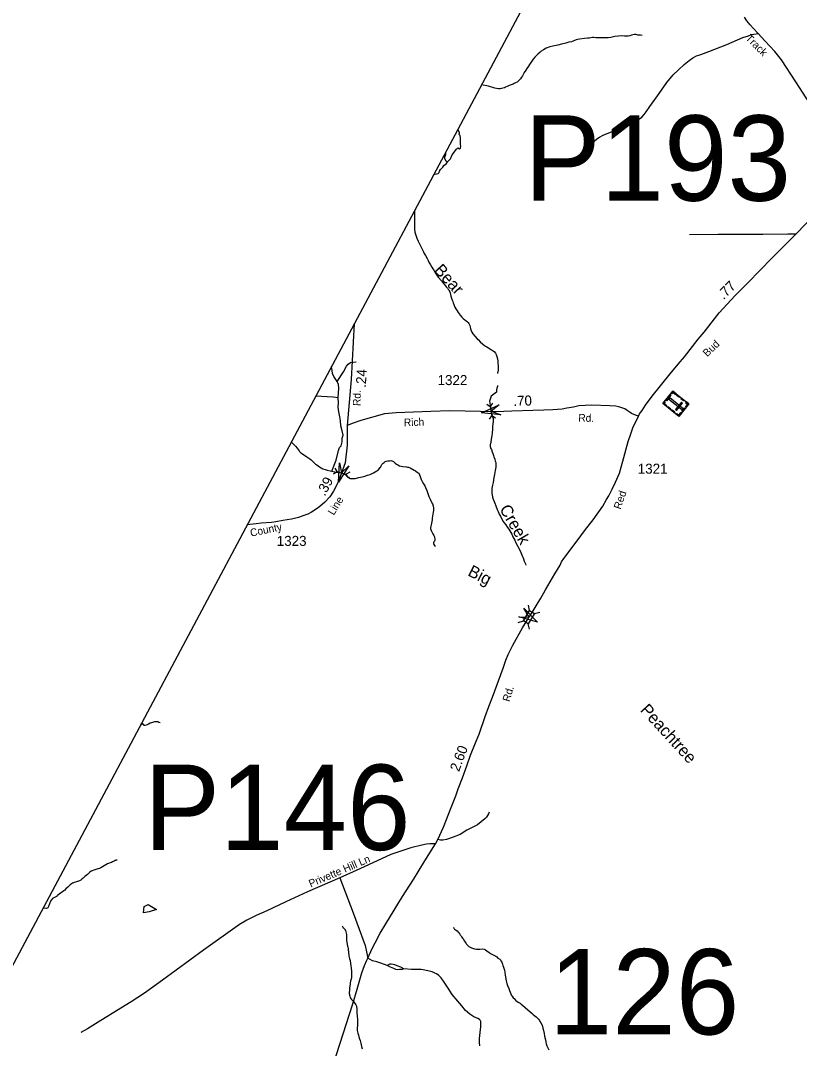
# Model space of a CAD drawing. Extents: x 2220236 to 2384410, y 720751 to 894131.
# Drawn here: x 2260714 to 2270444, y 831987 to 844828 of the extents above; entities that cross this region are included whole.
import ezdxf

# ---------------------------------------------------------------- set-up
doc = ezdxf.new("R2010")
doc.units = 0
doc.layers.add('Default', color=7, linetype='Continuous')

msp = doc.modelspace()

# ---------------------------------------------------------------- linework, layer by layer
at = {"layer": 'Default'}
for p, q in [((2266538, 840035), (2266580, 840008)), ((2266610, 840049), (2266580, 840008)), ((2266580, 840008), (2266603, 839889)), ((2266574, 839848), (2266603, 839889)), ((2266646, 839862), (2266603, 839889)), ((2264622, 839167), (2264666, 839193)), ((2264642, 839238), (2264666, 839193)), ((2264666, 839193), (2264782, 839161)), ((2264826, 839187), (2264782, 839161)), ((2264806, 839116), (2264782, 839161)), ((2267074, 837456), (2267058, 837523)), ((2267134, 837421), (2267201, 837437)), ((2266929, 837310), (2266996, 837327)), ((2267074, 837223), (2267057, 837290))]:
    msp.add_line(p, q, dxfattribs=at)
for points in [[(2293118, 894131), (2291904, 891776), (2258822, 829665), (2255410, 823324), (2242089, 797599), (2231460, 775981), (2225011, 762953), (2220576, 753519)], [(2271133, 842913), (2270972, 843165), (2270812, 843415), (2270726, 843540), (2270574, 843793), (2270401, 844062), (2270219, 844336), (2270136, 844441), (2270011, 844573), (2269927, 844665), (2269865, 844733), (2269829, 844776), (2269789, 844825), (2269756, 844870)], [(2268480, 844640), (2268458, 844644), (2268436, 844645), (2268424, 844647), (2268404, 844652), (2268393, 844653), (2268384, 844653), (2268364, 844649), (2268348, 844644), (2268326, 844638), (2268304, 844634), (2268288, 844632), (2268258, 844634), (2268224, 844637), (2268186, 844635), (2268140, 844627), (2268088, 844616), (2268055, 844614), (2268003, 844613), (2267961, 844613), (2267919, 844612), (2267899, 844614), (2267877, 844617), (2267859, 844615), (2267819, 844610), (2267795, 844608), (2267759, 844604), (2267698, 844597), (2267673, 844591), (2267657, 844587), (2267627, 844576), (2267597, 844564), (2267563, 844556), (2267526, 844545), (2267473, 844533), (2267425, 844521), (2267362, 844507), (2267326, 844498), (2267280, 844481), (2267245, 844461), (2267217, 844444), (2267205, 844435), (2267177, 844410), (2267137, 844369), (2267119, 844345), (2267072, 844277), (2267060, 844259), (2267039, 844229), (2267025, 844209), (2267006, 844180), (2266993, 844156), (2266984, 844138), (2266971, 844120), (2266958, 844098), (2266942, 844082), (2266930, 844070), (2266916, 844059), (2266898, 844050), (2266882, 844040), (2266867, 844033), (2266844, 844025), (2266820, 844017), (2266795, 844004), (2266773, 843994), (2266758, 843988), (2266741, 843982), (2266707, 843976), (2266684, 843975), (2266659, 843979), (2266641, 843983), (2266561, 844010), (2266471, 844026)], [(2267880, 843322), (2267915, 843352), (2267948, 843372), (2267991, 843398), (2268083, 843435), (2268229, 843489), (2268333, 843534), (2268402, 843575), (2268445, 843599), (2268475, 843623), (2268503, 843656), (2268530, 843687), (2268576, 843753), (2268694, 843918), (2268786, 844053), (2268865, 844149), (2268933, 844211), (2269004, 844277), (2269066, 844330), (2269114, 844363), (2269157, 844386), (2269213, 844403), (2269314, 844441), (2269537, 844530), (2269737, 844615), (2269810, 844638), (2269844, 844652), (2269875, 844658), (2269903, 844662), (2269927, 844665)], [(2266046, 843061), (2266085, 843100), (2266107, 843150), (2266159, 843222), (2266175, 843238), (2266175, 843238), (2266197, 843224), (2266212, 843235), (2266213, 843259), (2266212, 843280), (2266212, 843313), (2266209, 843364), (2266206, 843391), (2266195, 843406), (2266198, 843425), (2266198, 843425), (2266184, 843454), (2266173, 843467)], [(2266046, 843061), (2266032, 843073), (2266014, 843100), (2266014, 843122), (2266014, 843122), (2266027, 843154), (2266027, 843170)], [(2265874, 842906), (2265911, 842914), (2265930, 842918), (2265943, 842930), (2265946, 842948), (2265961, 842967), (2265989, 842995), (2266001, 843016), (2266035, 843042), (2266046, 843061)], [(2268432, 839884), (2268447, 839914), (2268479, 839958), (2268522, 840025), (2268605, 840135), (2268829, 840415), (2268931, 840536), (2269007, 840629), (2269178, 840846), (2269254, 840937), (2269443, 841177), (2269642, 841393), (2269800, 841551), (2269954, 841710), (2270098, 841859), (2270245, 842006), (2270400, 842161), (2270653, 842420), (2270813, 842577), (2270938, 842704), (2271017, 842782), (2271063, 842833), (2271095, 842865), (2271133, 842913)], [(2265637, 842461), (2265635, 842220), (2265640, 842186), (2265663, 842111), (2265681, 842074), (2265697, 842040), (2265748, 841937), (2265758, 841919), (2265766, 841907), (2265775, 841891), (2265793, 841855), (2265805, 841830), (2265819, 841803), (2265836, 841777), (2265854, 841747), (2265866, 841728), (2265878, 841710), (2265897, 841674), (2265931, 841622), (2265971, 841577), (2266004, 841537), (2266022, 841515), (2266033, 841501), (2266048, 841485), (2266054, 841478), (2266066, 841462), (2266070, 841452), (2266076, 841438), (2266081, 841428), (2266087, 841406), (2266091, 841384), (2266099, 841358), (2266107, 841336), (2266113, 841318), (2266118, 841300), (2266126, 841279), (2266140, 841246), (2266150, 841226), (2266167, 841201), (2266179, 841182), (2266206, 841146), (2266227, 841121), (2266245, 841104), (2266264, 841089), (2266276, 841080), (2266296, 841064), (2266304, 841054), (2266314, 841042), (2266320, 841034), (2266326, 841018), (2266330, 841001), (2266337, 840978), (2266341, 840963), (2266350, 840936), (2266363, 840916), (2266394, 840883), (2266420, 840851), (2266433, 840838), (2266455, 840814), (2266490, 840784), (2266509, 840768), (2266521, 840759), (2266538, 840750), (2266559, 840738), (2266573, 840730), (2266591, 840720), (2266605, 840710), (2266619, 840701)], [(2270400, 842161), (2270298, 842161), (2269987, 842157), (2269430, 842155), (2269072, 842152)], [(2264883, 841045), (2264845, 840343), (2264796, 839768)], [(2266619, 840701), (2266633, 840689), (2266647, 840673), (2266657, 840655), (2266666, 840631), (2266672, 840601), (2266676, 840571), (2266676, 840555), (2266677, 840539), (2266679, 840521), (2266679, 840503), (2266679, 840461), (2266674, 840421), (2266674, 840420)], [(2264668, 840320), (2264627, 840380), (2264612, 840419), (2264605, 840456), (2264597, 840507)], [(2264668, 840320), (2264750, 840439), (2264787, 840510), (2264807, 840537), (2264807, 840537), (2264834, 840555), (2264908, 840565)], [(2264682, 840113), (2264690, 840236), (2264687, 840280), (2264668, 840320)], [(2266674, 840267), (2266671, 840255), (2266662, 840234), (2266658, 840215), (2266660, 840203), (2266660, 840185), (2266593, 840137), (2266571, 840075), (2266592, 839948), (2266598, 839913), (2266617, 839855), (2266619, 839823), (2266614, 839787), (2266612, 839755), (2266610, 839727), (2266605, 839673), (2266601, 839639), (2266593, 839598), (2266588, 839559), (2266584, 839542), (2266582, 839530), (2266580, 839523), (2266580, 839506), (2266584, 839495), (2266586, 839486), (2266596, 839470), (2266606, 839442), (2266613, 839420), (2266621, 839396), (2266627, 839379), (2266638, 839349), (2266645, 839323), (2266650, 839305), (2266652, 839282), (2266650, 839249), (2266643, 839208), (2266633, 839159), (2266628, 839119), (2266617, 839058), (2266608, 839024), (2266601, 838984), (2266601, 838977), (2266603, 838924), (2266605, 838904), (2266612, 838873), (2266618, 838850), (2266632, 838819), (2266638, 838800), (2266651, 838767), (2266667, 838719), (2266679, 838693), (2266694, 838663), (2266708, 838638), (2266718, 838615), (2266744, 838570), (2266755, 838554), (2266775, 838528), (2266799, 838494), (2266813, 838475), (2266850, 838412), (2266866, 838377), (2266889, 838335), (2266903, 838305), (2266921, 838265), (2266950, 838213), (2266964, 838184), (2266974, 838161), (2266982, 838140), (2266988, 838124), (2266997, 838102), (2267007, 838076), (2267014, 838058), (2267021, 838040), (2267025, 838024), (2267026, 838023)], [(2264682, 840113), (2264619, 840123), (2264398, 840134)], [(2264601, 839197), (2264655, 839337), (2264685, 839456), (2264697, 839495), (2264721, 839517), (2264734, 839564), (2264734, 839611), (2264744, 839650), (2264734, 839704), (2264714, 839766), (2264712, 839827), (2264702, 839879), (2264690, 839938), (2264680, 839997), (2264685, 840054), (2264682, 840113)], [(2268432, 839884), (2268396, 839897), (2268368, 839910), (2268347, 839921), (2268329, 839931), (2268293, 839956), (2268261, 839976), (2268190, 840003), (2268149, 840011), (2268075, 840016), (2267847, 840022), (2267690, 840014), (2267622, 839999), (2267538, 839985), (2267480, 839975), (2267365, 839964), (2267253, 839959), (2267113, 839957), (2266852, 839948), (2266650, 839941), (2266078, 839951), (2265840, 839943), (2265405, 839927), (2265260, 839915), (2264964, 839833), (2264868, 839800), (2264796, 839768)], [(2267064, 837369), (2267083, 837400), (2267212, 837613), (2267271, 837716), (2267330, 837816), (2267388, 837915), (2267454, 838026), (2267473, 838064), (2267501, 838106), (2267655, 838313), (2267773, 838470), (2267866, 838591), (2267990, 838761), (2268036, 838845), (2268064, 838892), (2268106, 838974), (2268148, 839061), (2268196, 839175), (2268240, 839325), (2268305, 839569), (2268340, 839665), (2268365, 839739), (2268432, 839884)], [(2264796, 839768), (2264795, 839524), (2264769, 839304), (2264717, 839154), (2264675, 839044), (2264623, 838947), (2264578, 838879), (2264515, 838810), (2264454, 838759), (2264408, 838724), (2264349, 838686), (2264305, 838661), (2264254, 838644), (2264187, 838621), (2264097, 838600), (2263992, 838581), (2263904, 838566), (2263850, 838558), (2263720, 838547), (2263657, 838539), (2263542, 838527)], [(2264096, 839567), (2264147, 839512), (2264169, 839486), (2264181, 839471), (2264194, 839452), (2264200, 839445), (2264214, 839429), (2264260, 839399), (2264292, 839377), (2264327, 839354), (2264343, 839340), (2264369, 839314), (2264383, 839301), (2264400, 839286), (2264414, 839276), (2264431, 839264), (2264447, 839253), (2264490, 839229), (2264521, 839219), (2264546, 839213), (2264584, 839202), (2264601, 839197)], [(2264601, 839197), (2264658, 839186), (2264724, 839177), (2264770, 839158), (2264788, 839142), (2264798, 839132), (2264810, 839122), (2264821, 839112), (2264833, 839106), (2264853, 839105), (2264895, 839109), (2264939, 839118), (2264982, 839128), (2265017, 839138), (2265050, 839148), (2265082, 839159), (2265122, 839177), (2265165, 839201), (2265181, 839211), (2265199, 839230), (2265207, 839243), (2265213, 839254), (2265219, 839266), (2265227, 839280), (2265235, 839290), (2265245, 839300), (2265255, 839308), (2265268, 839319), (2265281, 839325), (2265302, 839328), (2265316, 839329), (2265324, 839329), (2265340, 839331), (2265352, 839329), (2265364, 839325), (2265372, 839320), (2265382, 839311), (2265396, 839300), (2265411, 839288), (2265426, 839276), (2265447, 839266), (2265467, 839262), (2265489, 839258), (2265535, 839251), (2265549, 839249), (2265559, 839247), (2265583, 839239), (2265633, 839212), (2265649, 839201), (2265673, 839184), (2265688, 839172), (2265699, 839152), (2265706, 839134), (2265710, 839121), (2265720, 839093), (2265730, 839069), (2265749, 839040), (2265763, 839017), (2265775, 838993), (2265789, 838957), (2265797, 838931), (2265806, 838907), (2265816, 838881), (2265830, 838849), (2265841, 838829), (2265853, 838805), (2265861, 838790), (2265867, 838767), (2265871, 838738), (2265872, 838707), (2265868, 838688), (2265864, 838660), (2265860, 838638), (2265858, 838612), (2265856, 838592), (2265851, 838569), (2265843, 838529), (2265839, 838510), (2265836, 838492), (2265835, 838484), (2265836, 838479), (2265842, 838459), (2265856, 838434), (2265866, 838414), (2265877, 838394), (2265884, 838378), (2265887, 838368), (2265889, 838352), (2265889, 838335), (2265885, 838324), (2265877, 838314), (2265874, 838305), (2265873, 838296), (2265878, 838284)], [(2265878, 838284), (2265885, 838272), (2265898, 838263)], [(2264583, 831667), (2264864, 832545), (2264918, 832726), (2264978, 832932), (2265011, 833021), (2265038, 833088), (2265052, 833116), (2265105, 833234), (2265143, 833308), (2265208, 833426), (2265277, 833545), (2265487, 833885), (2265625, 834098), (2265765, 834331), (2265896, 834544), (2265925, 834596), (2265997, 834751), (2266092, 834998), (2266150, 835141), (2266183, 835229), (2266234, 835368), (2266288, 835519), (2266337, 835649), (2266397, 835804), (2266442, 835913), (2266520, 836133), (2266563, 836258), (2266609, 836376), (2266744, 836739), (2266775, 836836), (2266804, 836910), (2266864, 837025), (2266985, 837241), (2267064, 837369)], [(2262460, 836053), (2262443, 836059), (2262428, 836065), (2262412, 836066), (2262397, 836066), (2262388, 836066), (2262373, 836064), (2262362, 836059), (2262350, 836055), (2262333, 836049), (2262314, 836039), (2262294, 836031), (2262268, 836023), (2262264, 836022), (2262260, 836021), (2262257, 836022), (2262255, 836025), (2262254, 836030), (2262248, 836039), (2262245, 836040), (2262242, 836040), (2262240, 836040), (2262238, 836039), (2262235, 836036), (2262229, 836031), (2262213, 836032)], [(2266569, 834938), (2266559, 834918), (2266534, 834878), (2266514, 834854), (2266422, 834780), (2266289, 834713), (2266208, 834660), (2266118, 834626), (2266034, 834599), (2265989, 834590), (2265961, 834588), (2265925, 834596)], [(2265896, 834544), (2265825, 834542), (2265787, 834537), (2265728, 834527), (2265588, 834492), (2265338, 834411), (2264954, 834229), (2264701, 834117)], [(2261920, 834337), (2261904, 834337), (2261899, 834336), (2261894, 834334), (2261889, 834331), (2261883, 834328), (2261872, 834321), (2261864, 834317), (2261850, 834311), (2261832, 834305), (2261812, 834298), (2261802, 834292), (2261778, 834281), (2261758, 834268), (2261738, 834254), (2261718, 834242), (2261700, 834235), (2261680, 834229), (2261655, 834222), (2261629, 834213), (2261609, 834207), (2261597, 834201), (2261581, 834190), (2261571, 834182), (2261561, 834172), (2261549, 834161), (2261535, 834148), (2261519, 834134), (2261506, 834122), (2261496, 834113), (2261486, 834105), (2261466, 834089), (2261450, 834081), (2261438, 834075), (2261414, 834067), (2261386, 834059), (2261368, 834053), (2261362, 834050), (2261352, 834044), (2261336, 834032), (2261330, 834027), (2261305, 834002), (2261281, 833980), (2261267, 833965), (2261255, 833955), (2261237, 833942), (2261214, 833925), (2261198, 833913), (2261182, 833901), (2261176, 833895), (2261164, 833885), (2261115, 833859), (2261089, 833825), (2261064, 833761), (2261054, 833745), (2261037, 833736), (2261015, 833738), (2260992, 833739)], [(2264701, 834117), (2264576, 834062), (2264297, 833945), (2264030, 833820), (2263791, 833708), (2263658, 833649), (2263600, 833618), (2263540, 833590), (2263448, 833536), (2262998, 833215), (2262487, 832841), (2262264, 832679), (2262095, 832570), (2261966, 832492), (2261684, 832316), (2261549, 832232), (2261468, 832185)], [(2264701, 834117), (2264869, 833681), (2265019, 833271), (2265052, 833116)], [(2262251, 833681), (2262258, 833761), (2262309, 833784), (2262412, 833722), (2262320, 833692), (2262251, 833681)], [(2264732, 833517), (2264742, 833500), (2264746, 833495), (2264750, 833492), (2264755, 833486), (2264760, 833479), (2264765, 833471), (2264772, 833459), (2264779, 833444), (2264783, 833428), (2264784, 833411), (2264785, 833396), (2264785, 833379), (2264785, 833360), (2264787, 833334), (2264790, 833315), (2264796, 833284), (2264800, 833266), (2264804, 833252), (2264805, 833235), (2264808, 833214), (2264811, 833200), (2264812, 833182), (2264813, 833175), (2264815, 833158), (2264817, 833143), (2264819, 833128), (2264823, 833106), (2264830, 833084), (2264836, 833048), (2264840, 833020), (2264844, 832994), (2264847, 832948), (2264847, 832922), (2264847, 832894), (2264848, 832874), (2264844, 832852), (2264836, 832830), (2264832, 832804), (2264832, 832792), (2264823, 832741), (2264823, 832724), (2264823, 832702), (2264821, 832694), (2264821, 832688), (2264819, 832680), (2264820, 832672), (2264822, 832660), (2264822, 832652), (2264826, 832638), (2264832, 832624), (2264836, 832614), (2264848, 832600), (2264862, 832587), (2264872, 832572), (2264882, 832561), (2264894, 832546), (2264903, 832532), (2264911, 832515), (2264915, 832476), (2264915, 832437), (2264918, 832391), (2264922, 832349), (2264925, 832315), (2264925, 832297), (2264925, 832282), (2264923, 832269), (2264919, 832249), (2264919, 832233), (2264919, 832225), (2264920, 832210), (2264923, 832195), (2264928, 832177), (2264936, 832151), (2264944, 832115), (2264955, 832085), (2264967, 832051), (2264975, 832011), (2264982, 831981)], [(2266121, 833496), (2266123, 833492), (2266125, 833492), (2266127, 833488), (2266129, 833484), (2266137, 833478), (2266149, 833470), (2266167, 833457), (2266182, 833441), (2266190, 833432), (2266202, 833416), (2266208, 833407), (2266216, 833397), (2266224, 833382), (2266238, 833362), (2266244, 833357), (2266259, 833329), (2266269, 833315), (2266279, 833299), (2266285, 833289), (2266297, 833275), (2266313, 833259), (2266333, 833250), (2266347, 833244), (2266386, 833232), (2266408, 833229), (2266429, 833226), (2266450, 833227), (2266489, 833231), (2266504, 833229), (2266524, 833217), (2266540, 833208), (2266568, 833186), (2266592, 833170), (2266628, 833154), (2266650, 833141), (2266663, 833130), (2266676, 833116), (2266703, 833101), (2266709, 833093), (2266715, 833083), (2266725, 833063), (2266735, 833041), (2266741, 833022), (2266747, 833003), (2266751, 832988), (2266758, 832964), (2266762, 832941), (2266764, 832936), (2266768, 832901), (2266771, 832882), (2266775, 832852), (2266781, 832831), (2266789, 832798), (2266797, 832773), (2266812, 832734), (2266822, 832710), (2266838, 832670), (2266849, 832649), (2266854, 832639), (2266867, 832620), (2266879, 832609), (2266899, 832591), (2266917, 832575), (2266939, 832559), (2266955, 832551), (2266968, 832541), (2266986, 832528), (2267018, 832500), (2267050, 832470), (2267104, 832423), (2267119, 832411), (2267137, 832395), (2267155, 832383), (2267165, 832375), (2267173, 832367), (2267185, 832351), (2267197, 832335), (2267203, 832323), (2267214, 832306), (2267230, 832276), (2267240, 832242), (2267246, 832211), (2267255, 832172), (2267259, 832142), (2267271, 832094), (2267276, 832074), (2267278, 832060), (2267282, 832044), (2267290, 832020), (2267300, 831996), (2267315, 831971)], [(2265294, 833024), (2265216, 833051), (2265164, 833070), (2265110, 833083), (2265052, 833116)], [(2265503, 832981), (2265463, 833003), (2265420, 833020), (2265391, 833032), (2265371, 833036), (2265343, 833038), (2265329, 833038), (2265319, 833034), (2265294, 833024)], [(2265503, 832981), (2265481, 832974), (2265448, 832971), (2265422, 832970), (2265404, 832974), (2265376, 832984), (2265337, 833003), (2265294, 833024)], [(2266453, 832021), (2266449, 832062), (2266448, 832109), (2266457, 832186), (2266465, 832255), (2266466, 832293), (2266465, 832323), (2266457, 832341), (2266449, 832348), (2266428, 832360), (2266377, 832383), (2266325, 832415), (2266273, 832462), (2266225, 832519), (2266175, 832578), (2266108, 832660), (2266058, 832738), (2265999, 832827), (2265968, 832868), (2265938, 832900), (2265909, 832920), (2265890, 832929), (2265856, 832944), (2265801, 832957), (2265745, 832970), (2265717, 832973), (2265662, 832973), (2265598, 832974), (2265503, 832981)]]:
    msp.add_lwpolyline(points, dxfattribs=at)
for points in [[(2269062, 840039), (2268938, 839883), (2268739, 840042), (2268863, 840198)], [(2268842, 840172), (2268851, 840165), (2268865, 840182), (2268896, 840157), (2268903, 840165), (2268863, 840198)], [(2268759, 840068), (2268768, 840061), (2268755, 840044), (2268786, 840018), (2268779, 840010), (2268739, 840042)], [(2268836, 840146), (2268783, 840079), (2268774, 840086), (2268827, 840153)], [(2268971, 839972), (2268983, 839987), (2268824, 840113), (2268812, 840098)], [(2268917, 840154), (2268951, 840127), (2268944, 840118), (2268910, 840145)], [(2268970, 840112), (2269004, 840085), (2268997, 840076), (2268963, 840103)], [(2266714, 839904), (2266472, 839929), (2266694, 840029), (2266592, 839948)], [(2268802, 840006), (2268836, 839979), (2268829, 839970), (2268795, 839997)], [(2268854, 839965), (2268888, 839938), (2268881, 839929), (2268847, 839956)], [(2268983, 840050), (2268969, 840061), (2268895, 839969), (2268910, 839958)], [(2269016, 839981), (2268984, 839941), (2268975, 839948), (2269007, 839988)], [(2269028, 840066), (2269021, 840057), (2269046, 840037), (2269021, 840006), (2269030, 839999), (2269062, 840039)], [(2268904, 839910), (2268911, 839919), (2268936, 839899), (2268962, 839931), (2268970, 839924), (2268938, 839883)], [(2264817, 839267), (2264688, 839060), (2264697, 839304), (2264724, 839177)], [(2267002, 837486), (2267171, 837311), (2266937, 837378), (2267067, 837374)], [(2266996, 837327), (2267074, 837456), (2267135, 837420), (2267057, 837290)]]:
    msp.add_lwpolyline(points, close=True, dxfattribs=at)

# ---------------------------------------------------------------- texts
for s, height, rotation, p in [('Track', 95, 315.176, (2269763, 844599)), ('Bear', 150, 312.3233, (2265871, 841703)), ('.77', 125, 45.0182, (2269496, 841335)), ('Bud', 95, 43.7077, (2269292, 840621)), ('.24', 125, 86.8863, (2265027, 840238)), ('Rd.', 95, 88.8714, (2264961, 840012)), ('.70', 125, 2.0159, (2266872, 840012)), ('Rich', 95, 1.8498, (2265504, 839759)), ('Rd.', 95, 358.4924, (2267681, 839819)), ('.39', 125, 61.922, (2264515, 838878)), ('Red', 95, 71.3489, (2268210, 838715)), ('Line', 95, 58.4714, (2264627, 838640)), ('Creek', 150, 300.2665, (2266692, 838728)), ('County', 95, 11.5963, (2263592, 838380)), ('Big', 150, 332.9958, (2266290, 837900)), ('Rd.', 95, 73.6027, (2266823, 836311)), ('Peachtree', 150, 312.4154, (2268447, 836208)), ('2.60', 125, 69.5195, (2266191, 835437)), ('Privette Hill Ln', 95, 23.2648, (2264339, 833997))]:
    msp.add_text(s, height=height, rotation=rotation, dxfattribs=at).set_placement(p)
for s, height, p in [('P193', 1066.3, (2267009, 842577)), ('1322', 125, (2265924, 840274)), ('1321', 125, (2268425, 839167)), ('1323', 125, (2263915, 838265)), ('P146', 1066.3, (2262256, 834466)), ('126', 1066.3, (2267314, 832162))]:
    msp.add_text(s, height=height, dxfattribs=at).set_placement(p)

doc.saveas('drawing.dxf')
